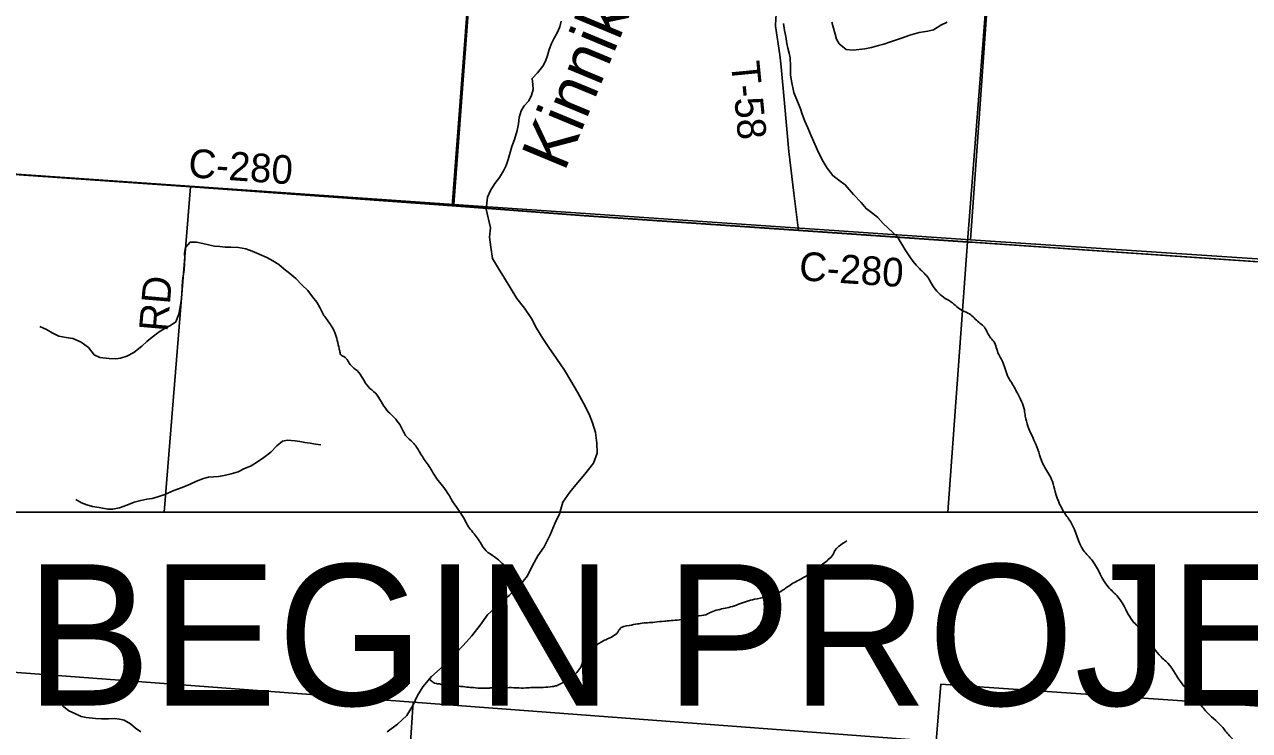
# Model space of a CAD drawing. Extents: x 0 to 42.5, y 0 to 22.
# Drawn here: x 4.279 to 5.494, y 15.314 to 16.014 of the extents above; entities that cross this region are included whole.
import ezdxf

# ---------------------------------------------------------------- set-up
doc = ezdxf.new("R2010")
doc.units = 0
for name, color, linetype in [('GM_X_County_Road', 7, 'Continuous'), ('GM_X_County_Road_Text', 7, 'Continuous'), ('GM_X_Interchange_Ramps', 7, 'Continuous'), ('GM_X_Minor_River', 7, 'Continuous'), ('GM_X_Minor_River_Text', 7, 'Continuous'), ('GM_X_Section', 7, 'Continuous'), ('GM_X_Township', 7, 'Continuous'), ('GM_X_Township_Road', 7, 'Continuous'), ('GM_X_Township_Road_Text', 7, 'Continuous'), ('SH_Cut_Line', 7, 'Continuous'), ('SH_Text', 7, 'Continuous')]:
    doc.layers.add(name, color=color, linetype=linetype)

msp = doc.modelspace()

# ---------------------------------------------------------------- linework, layer by layer
at = {"layer": 'GM_X_County_Road'}
msp.add_line((5.2173, 15.7982), (5.9293, 15.7496), dxfattribs=at)
for points in [[(3.7164, 15.9038), (3.7214, 15.9035), (4.4438, 15.8532)], [(4.4438, 15.8532), (4.5761, 15.8436), (4.7034, 15.8344)], [(4.7034, 15.8344), (4.8341, 15.8244), (5.0467, 15.8098)], [(5.0467, 15.8098), (5.2143, 15.7984), (5.2173, 15.7982)]]:
    msp.add_lwpolyline(points, dxfattribs=at)
at = {"layer": 'GM_X_Interchange_Ramps'}
for points in [[(2.1, 19.059), (2.1, 16.0076), (2.5297, 15.9805), (3.1495, 15.9401), (3.4734, 15.9192), (3.5088, 15.917), (3.5443, 15.9147), (3.6354, 15.9103), (3.6812, 15.9061), (3.7036, 15.9048), (3.7213, 15.9037), (4.4437, 15.8535), (4.576, 15.8439), (4.7033, 15.8346), (4.834, 15.8246), (5.0466, 15.8101), (5.2142, 15.7986), (5.2389, 16.1139)], [(5.1948, 15.5307), (5.2142, 15.7986), (5.0466, 15.8101), (4.834, 15.8246), (4.7033, 15.8346), (4.576, 15.8439), (4.4437, 15.8535), (3.7213, 15.9037)], [(7.2667, 15.6533), (5.9292, 15.7498), (5.2142, 15.7986), (5.1948, 15.5307)]]:
    msp.add_lwpolyline(points, dxfattribs=at)
at = {"layer": 'GM_X_Minor_River'}
for points in [[(4.7369, 15.8309), (4.7383, 15.8429), (4.7413, 15.8493), (4.7455, 15.8565), (4.7501, 15.8623), (4.7541, 15.869), (4.7567, 15.8743), (4.7588, 15.8801), (4.7607, 15.887), (4.7626, 15.893), (4.7651, 15.9), (4.7678, 15.9088), (4.769, 15.9156), (4.7697, 15.9218), (4.7716, 15.9285), (4.7747, 15.9334), (4.7793, 15.9383), (4.7821, 15.9438), (4.7836, 15.9495), (4.7833, 15.9544), (4.7825, 15.9605), (4.788, 15.966), (4.7932, 15.9726), (4.7958, 15.9777), (4.7978, 15.9834), (4.7995, 15.9893), (4.8018, 15.9953), (4.8044, 16.0004), (4.8075, 16.0059), (4.81, 16.0116), (4.8113, 16.0173)], [(5.1452, 15.8032), (5.1306, 15.8168), (5.1253, 15.8227), (5.1203, 15.8267), (5.1137, 15.8315), (5.1088, 15.8374), (5.1012, 15.8454), (5.0931, 15.8552), (5.0867, 15.8597), (5.0806, 15.8643), (5.0753, 15.8716), (5.0713, 15.8782), (5.0666, 15.8872), (5.063, 15.8955), (5.0593, 15.9035), (5.0561, 15.9117), (5.0529, 15.9182), (5.0504, 15.9252), (5.0487, 15.9303), (5.0468, 15.9353), (5.044, 15.9416), (5.0421, 15.9465), (5.0399, 15.9577), (5.0389, 15.964), (5.0388, 15.9729), (5.0384, 15.9809), (5.0375, 15.9856), (5.0363, 15.9904), (5.035, 15.9953), (5.0341, 16.002), (5.033, 16.0082), (5.032, 16.0149)], [(5.0798, 16.0162), (5.0815, 16.0103), (5.083, 16.0044), (5.0843, 15.9996), (5.087, 15.9949), (5.094, 15.9892), (5.1008, 15.9887), (5.1124, 15.99), (5.119, 15.9913), (5.126, 15.9932), (5.1312, 15.9945), (5.137, 15.9965), (5.1429, 15.9984), (5.149, 16.0006), (5.157, 16.0033), (5.1665, 16.0061), (5.175, 16.0075), (5.1805, 16.0087), (5.1879, 16.0134), (5.194, 16.0164)], [(4.7369, 15.8309), (4.7412, 15.8123), (4.7403, 15.8032), (4.7418, 15.7933), (4.7432, 15.782), (4.7492, 15.772), (4.7551, 15.7625), (4.7607, 15.7534), (4.7675, 15.7423), (4.775, 15.7328), (4.7821, 15.7225), (4.7869, 15.7129), (4.7933, 15.7026), (4.7993, 15.6939), (4.8067, 15.6828), (4.8146, 15.6713), (4.8209, 15.6607), (4.8277, 15.6496), (4.8336, 15.6386), (4.8392, 15.6279), (4.8426, 15.6191), (4.8455, 15.6096), (4.8469, 15.599), (4.8472, 15.5891), (4.8434, 15.5793), (4.835, 15.5684), (4.8277, 15.5597), (4.82, 15.5503), (4.8131, 15.5405), (4.8097, 15.5291), (4.8054, 15.5201), (4.8004, 15.508), (4.7946, 15.4962), (4.7881, 15.4872), (4.7831, 15.4778), (4.7781, 15.4676), (4.7693, 15.457), (4.7598, 15.448), (4.7491, 15.4386), (4.7384, 15.4288), (4.7312, 15.4186), (4.7227, 15.4081), (4.7143, 15.3983), (4.7002, 15.384), (4.6914, 15.3753), (4.6827, 15.3678), (4.6743, 15.3576), (4.6689, 15.349), (4.6643, 15.3391), (4.6585, 15.3289), (4.649, 15.3203), (4.6387, 15.3128)], [(4.5754, 15.7267), (4.5722, 15.7336), (4.569, 15.7387), (4.5648, 15.744), (4.5601, 15.7503), (4.5542, 15.756), (4.5483, 15.7621), (4.5425, 15.7673), (4.5364, 15.7718), (4.5315, 15.7762), (4.5256, 15.7796), (4.5195, 15.7831), (4.5121, 15.7865), (4.5051, 15.7894), (4.4988, 15.7915), (4.4916, 15.7928), (4.4838, 15.7932), (4.4781, 15.7934), (4.473, 15.7938), (4.4677, 15.7944), (4.4616, 15.7957), (4.4561, 15.7969), (4.4497, 15.7982), (4.4434, 15.7982), (4.4388, 15.7931), (4.438, 15.7872), (4.4382, 15.7823), (4.438, 15.7771), (4.4375, 15.7705), (4.4365, 15.765), (4.4359, 15.7598), (4.4357, 15.7538), (4.4351, 15.7462), (4.4346, 15.7399), (4.4334, 15.7323), (4.4324, 15.7268), (4.4294, 15.7194), (4.4241, 15.7156), (4.4176, 15.7124), (4.4127, 15.7092), (4.4058, 15.7042), (4.4005, 15.6999), (4.3955, 15.6951), (4.3876, 15.6889), (4.3807, 15.6851), (4.3744, 15.6832), (4.3697, 15.6826), (4.3631, 15.683), (4.3541, 15.684), (4.3484, 15.6867), (4.3426, 15.6937), (4.3355, 15.699), (4.3272, 15.7027), (4.3207, 15.7036), (4.3133, 15.7052), (4.3067, 15.7082), (4.3012, 15.7116), (4.2944, 15.7147)], [(4.3302, 15.5431), (4.3358, 15.54), (4.341, 15.5377), (4.3467, 15.5362), (4.3533, 15.5352), (4.3619, 15.5337), (4.3666, 15.5335), (4.3734, 15.5348), (4.3808, 15.5375), (4.3881, 15.5405), (4.3945, 15.5422), (4.4006, 15.5435), (4.4059, 15.5442), (4.4114, 15.5458), (4.4185, 15.548), (4.4274, 15.552), (4.4356, 15.555), (4.4434, 15.5584), (4.4498, 15.5613), (4.4569, 15.5639), (4.4618, 15.5652), (4.4665, 15.5656), (4.4717, 15.566), (4.4772, 15.5669), (4.4842, 15.5686), (4.491, 15.5707), (4.4969, 15.5735), (4.504, 15.5764), (4.5102, 15.5805), (4.5165, 15.5849), (4.5234, 15.59), (4.5296, 15.5965), (4.5352, 15.601), (4.5401, 15.602), (4.5477, 15.6012), (4.5524, 15.6006), (4.5572, 15.5998), (4.5625, 15.5991), (4.5678, 15.5981), (4.5731, 15.5973)], [(4.3945, 15.3129), (4.3894, 15.3165), (4.3845, 15.3208), (4.378, 15.3243), (4.3733, 15.3254), (4.3685, 15.326), (4.3625, 15.3258), (4.3556, 15.3258), (4.3495, 15.326), (4.3404, 15.3272), (4.3353, 15.3282), (4.3285, 15.3312), (4.3233, 15.3337), (4.318, 15.3381), (4.3135, 15.3436), (4.3105, 15.3485), (4.308, 15.3533), (4.3048, 15.3584)]]:
    msp.add_lwpolyline(points, dxfattribs=at)
for points in [[(5.1453, 15.8029), (5.1667, 15.772), (5.1755, 15.7626), (5.1789, 15.7567), (5.1905, 15.7437), (5.1978, 15.7392), (5.2095, 15.7302), (5.2163, 15.7271), (5.2254, 15.7188), (5.2301, 15.715), (5.2365, 15.7043), (5.24, 15.7001), (5.2452, 15.687), (5.2484, 15.6812), (5.254, 15.6658), (5.2573, 15.6601), (5.2638, 15.6485), (5.2707, 15.632), (5.2716, 15.6257), (5.2783, 15.6061), (5.282, 15.5981), (5.29, 15.5767), (5.2976, 15.5631), (5.3004, 15.5538), (5.3102, 15.5302), (5.3171, 15.5201), (5.3294, 15.4927), (5.3382, 15.4824), (5.3537, 15.4565), (5.3634, 15.4467), (5.3793, 15.4213), (5.3889, 15.4119), (5.4042, 15.3892), (5.413, 15.3808), (5.4272, 15.3603), (5.4424, 15.3438), (5.4504, 15.3337), (5.4664, 15.3182), (5.474, 15.309), (5.4877, 15.2954), (5.4939, 15.2879), (5.5044, 15.2764), (5.5091, 15.269), (5.518, 15.2592), (5.5261, 15.2536), (5.5276, 15.25), (5.536, 15.2423), (5.5421, 15.2396), (5.5537, 15.2341), (5.5616, 15.2321), (5.5777, 15.2268), (5.5878, 15.2176), (5.5951, 15.2133), (5.6139, 15.1987), (5.6157, 15.1924), (5.6273, 15.1739), (5.6327, 15.1665), (5.6434, 15.1472), (5.6529, 15.138), (5.6561, 15.1327), (5.667, 15.1204), (5.6724, 15.1162), (5.6825, 15.1075), (5.6872, 15.1044), (5.697, 15.0964), (5.7015, 15.0933), (5.7103, 15.0856), (5.7146, 15.0825), (5.7225, 15.0739), (5.7276, 15.0702), (5.7353, 15.0622), (5.7396, 15.0593), (5.746, 15.0518), (5.7519, 15.0445), (5.7553, 15.0396), (5.7619, 15.0315), (5.7652, 15.0266), (5.7703, 15.0237)], [(4.7696, 15.4574), (4.7589, 15.4744), (4.7553, 15.4776), (4.7454, 15.4863), (4.7369, 15.4923), (4.7311, 15.5009), (4.7272, 15.5064), (4.7186, 15.5177), (4.7139, 15.5264), (4.7033, 15.5419), (4.6977, 15.5514), (4.687, 15.5654), (4.6823, 15.5732), (4.6747, 15.5843), (4.6711, 15.59), (4.6644, 15.5997), (4.6571, 15.6067), (4.6545, 15.6116), (4.6444, 15.6259), (4.6386, 15.6317), (4.6272, 15.6485), (4.6201, 15.655), (4.609, 15.6709), (4.603, 15.676), (4.5959, 15.6848), (4.5927, 15.6868), (4.5922, 15.6887), (4.5914, 15.6921), (4.5903, 15.6966), (4.5852, 15.7124), (4.5816, 15.7181), (4.5754, 15.7267)], [(4.6805, 15.3651), (4.6877, 15.3606), (4.6918, 15.36), (4.6933, 15.3592), (4.7103, 15.358), (4.7126, 15.3578), (4.7263, 15.3565), (4.7375, 15.3561), (4.7411, 15.3563), (4.7556, 15.3565), (4.7573, 15.3566), (4.7765, 15.3563), (4.783, 15.3568), (4.7911, 15.3567), (4.7937, 15.3569), (4.8026, 15.3577), (4.8068, 15.3586), (4.8145, 15.3626), (4.8176, 15.3641), (4.8232, 15.368), (4.8314, 15.3786), (4.8328, 15.383), (4.8412, 15.3942), (4.8459, 15.3983), (4.8556, 15.4042), (4.8675, 15.4118), (4.8691, 15.4144), (4.8791, 15.4184), (4.8872, 15.4198), (4.89, 15.4203), (4.9042, 15.4215), (4.9142, 15.4226), (4.9186, 15.4229), (4.9263, 15.4236), (4.9356, 15.425), (4.9462, 15.4277), (4.9547, 15.4289), (4.9584, 15.4307), (4.9723, 15.435), (4.9794, 15.4366), (4.995, 15.4421), (5.0031, 15.4442), (5.0252, 15.45), (5.0328, 15.4544), (5.037, 15.4574), (5.0485, 15.464), (5.0536, 15.4668), (5.0627, 15.4736), (5.066, 15.4757), (5.0724, 15.4805), (5.0815, 15.4896), (5.0829, 15.4925), (5.0905, 15.4995), (5.0945, 15.5021)]]:
    msp.add_spline(points, degree=3, dxfattribs=at)
at = {"layer": 'GM_X_Section'}
for points in [[(4.2367, 16.3778), (4.7433, 16.3482), (4.705, 15.8357), (4.1951, 15.871)], [(5.2539, 16.306), (5.2526, 16.2971), (5.2174, 15.8004), (4.705, 15.8357), (4.7433, 16.3482)], [(5.7447, 16.2626), (5.709, 15.7681), (5.691, 15.7693), (5.2174, 15.8004), (5.2526, 16.2971)], [(4.1437, 15.3814), (4.6645, 15.3424), (4.6315, 14.8399), (4.1061, 14.8789)], [(5.188, 15.3601), (5.6573, 15.3278), (5.6186, 14.8156), (5.149, 14.8472), (5.1833, 15.3031)], [(5.1833, 15.3031), (5.149, 14.8472), (5.1456, 14.8014), (4.6315, 14.8399), (4.6645, 15.3424)]]:
    msp.add_lwpolyline(points, close=True, dxfattribs=at)
at = {"layer": 'GM_X_Township'}
msp.add_lwpolyline([(8.2478, 16.5901), (8.1793, 15.7911), (8.1778, 15.7616), (8.1756, 15.7214), (8.1727, 15.6669), (8.1708, 15.6304), (8.1699, 15.6154), (8.0481, 15.6267), (7.9796, 15.6342), (7.9533, 15.6361), (7.9192, 15.6368), (7.9181, 15.6067), (7.8815, 15.6084), (7.8767, 15.6088), (7.4227, 15.6419), (7.2667, 15.6533), (5.9292, 15.7498), (5.2142, 15.7986), (5.2389, 16.1139)], dxfattribs=at)
at = {"layer": 'GM_X_Township_Road'}
for p, q in [((4.7708, 16.7235), (4.7034, 15.8344)), ((4.4177, 15.5307), (4.4438, 15.8532))]:
    msp.add_line(p, q, dxfattribs=at)
msp.add_lwpolyline([(5.0467, 15.8098), (5.042, 15.8467), (5.0371, 15.8881), (5.0327, 15.9361), (5.0294, 15.9722), (5.0282, 15.9838), (5.024, 16.0123), (5.0241, 16.0202), (5.0249, 16.0256), (5.0277, 16.0309), (5.0506, 16.049), (5.063, 16.0555), (5.0897, 16.0691), (5.1316, 16.0818), (5.1807, 16.0981), (5.239, 16.1137)], dxfattribs=at)
at = {"layer": 'SH_Cut_Line'}
for points in [[(3.7213, 15.9037), (4.4437, 15.8535), (4.576, 15.8439), (4.7033, 15.8346), (4.834, 15.8246), (5.0466, 15.8101), (5.2142, 15.7986), (5.9292, 15.7498), (7.2667, 15.6533), (7.4227, 15.6419), (7.8767, 15.6088), (7.8815, 15.6084), (7.9181, 15.6067), (7.9192, 15.6368), (7.9533, 15.6361), (7.9796, 15.6342), (8.0481, 15.6267), (8.1699, 15.6154), (8.1708, 15.6304), (8.1727, 15.6669), (8.1756, 15.7214), (8.1778, 15.7616), (8.1793, 15.7911), (8.2478, 16.5901)], [(7.2667, 15.6533), (5.9292, 15.7498), (5.2142, 15.7986), (5.0466, 15.8101), (4.834, 15.8246), (4.7033, 15.8346), (4.576, 15.8439), (4.4437, 15.8535), (3.7213, 15.9037)]]:
    msp.add_lwpolyline(points, dxfattribs=at)
at = {"layer": 'SH_Text'}
msp.add_lwpolyline([(4.2087, 15.5307), (5.9141, 15.5307), (5.9141, 15.0772), (4.2087, 15.0772)], close=True, dxfattribs=at)

# ---------------------------------------------------------------- texts
at = {"layer": 'GM_X_County_Road_Text'}
for rotation, p in [(355.9558, (4.4411, 15.8627)), (356.1494, (5.0467, 15.7606))]:
    msp.add_text('C-280', height=0.02841, rotation=rotation, dxfattribs=at).set_placement(p)
at = {"layer": 'GM_X_Minor_River_Text'}
msp.add_text('Kinnikinnick', height=0.047349, rotation=67.4514, dxfattribs=at).set_placement((4.8146, 15.8672))
at = {"layer": 'GM_X_Township_Road_Text'}
for s, rotation, p in [('T-58', 275.5061, (4.9796, 15.9765)), ('RD', 85.0329, (4.421, 15.7088))]:
    msp.add_text(s, height=0.02841, rotation=rotation, dxfattribs=at).set_placement(p)
at = {"layer": 'SH_Text'}
msp.add_text('BEGIN PROJECT', height=0.14, dxfattribs=at).set_placement((4.2801, 15.3389))

doc.saveas('drawing.dxf')
